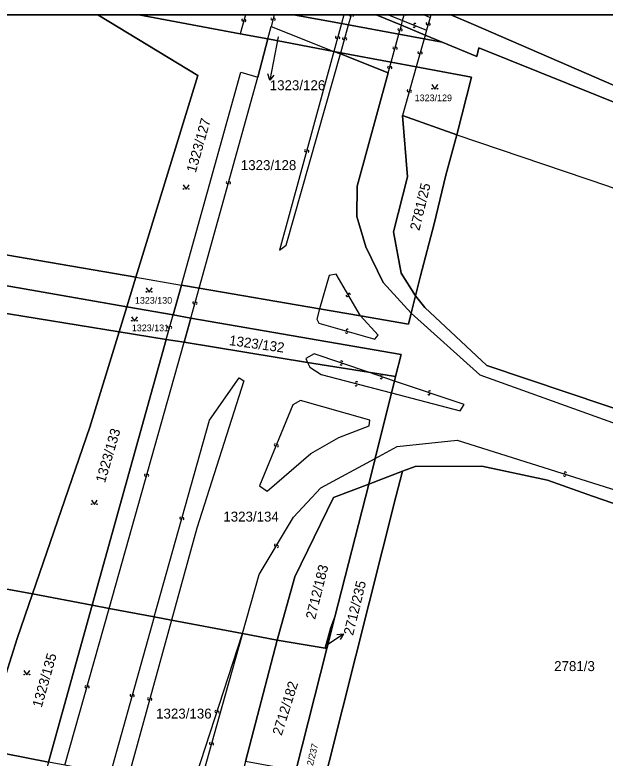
# Model space of a CAD drawing. Extents: x -596024 to -594475, y -1163820 to -1161957.
# Drawn here: x -595399 to -595298.2, y -1162083.9 to -1161956.9 of the extents above; entities that cross this region are included whole.
import ezdxf

# ---------------------------------------------------------------- set-up
doc = ezdxf.new("R2010")
doc.units = 0
for name, color, linetype in [('Level 1', 7, 'Continuous'), ('Level 13', 7, 'Continuous'), ('Level 3', 7, 'Continuous'), ('Level 4', 7, 'Continuous'), ('Level 5', 7, 'Continuous'), ('Level 57', 7, 'Continuous'), ('Level 60', 7, 'Continuous'), ('Vrstva 60', 7, 'Continuous'), ('Vrstva 63', 7, 'Continuous')]:
    doc.layers.add(name, color=color, linetype=linetype)

msp = doc.modelspace()

# ---------------------------------------------------------------- linework, layer by layer
at = {"layer": 'Level 1'}
for p, q in [((-595360.5, -1161960.11), (-595377.78, -1161956.88)), ((-595351.4, -1161956.88), (-595343.18, -1161958.38)), ((-595332.96, -1161958.65), (-595337.25, -1161956.88))]:
    msp.add_line(p, q, dxfattribs=at)
for points in [[(-595384.8, -1161956.88), (-595367.72, -1161967.22), (-595378.3, -1162001.69)], [(-595130.66, -1162043.29), (-595133.66, -1162041.3), (-595147.05, -1162034.46), (-595160.16, -1162028.09), (-595320.66, -1161958.55), (-595324.53, -1161956.88)], [(-595355.77, -1161961), (-595355.21, -1161958.88)], [(-595355.21, -1161958.88), (-595344.49, -1161963.12)], [(-595343.18, -1161958.38), (-595341.97, -1161958.6)], [(-595341.97, -1161958.6), (-595333.38, -1161960.17)], [(-595328.91, -1161960.32), (-595332.96, -1161958.65)], [(-595355.77, -1161961), (-595360.5, -1161960.11)], [(-595333.38, -1161960.17), (-595329.08, -1161960.96)], [(-595326.01, -1161961.52), (-595328.91, -1161960.32)], [(-595355.77, -1161961), (-595357.5, -1161967.54)], [(-595344.49, -1161963.12), (-595355.77, -1161961)], [(-595329.08, -1161960.96), (-595326.01, -1161961.52)], [(-595130.66, -1162043.29), (-595161.24, -1162030.07), (-595279.23, -1161978.8), (-595319.7, -1161962.54), (-595320.07, -1161963.97), (-595326.01, -1161961.52)], [(-595343.32, -1161963.34), (-595344.49, -1161963.12)], [(-595344.49, -1161963.12), (-595343.38, -1161963.56)], [(-595334.69, -1161964.95), (-595343.32, -1161963.34)], [(-595343.38, -1161963.56), (-595335.2, -1161966.79)], [(-595330.43, -1161965.75), (-595334.69, -1161964.95)], [(-595323.5, -1161977.39), (-595320.98, -1161967.52), (-595330.43, -1161965.75)], [(-595370.53, -1162003.03), (-595360.39, -1161966.67), (-595357.5, -1161967.54)], [(-595335.2, -1161966.79), (-595340.53, -1161986.17), (-595340.54, -1161991.3), (-595339.02, -1161996.51), (-595336.09, -1162002.62), (-595331.26, -1162007.85)], [(-595379.86, -1162006.78), (-595429.25, -1161998.11), (-595503.7, -1161981.95), (-595550.37, -1161969.55)], [(-595332.76, -1161974.06), (-595331.93, -1161984.52), (-595334.3, -1161993.96), (-595332.97, -1162000.98), (-595330.52, -1162004.87)], [(-595332.76, -1161974.06), (-595323.5, -1161977.39)], [(-595330.52, -1162004.87), (-595329.7, -1162001.47), (-595327.37, -1161992.6), (-595325.35, -1161984.26), (-595323.5, -1161977.39)], [(-595323.5, -1161977.39), (-595297.72, -1161986.06), (-595250.7, -1162003.21), (-595195.12, -1162022.75), (-595162.48, -1162033.91), (-595122.07, -1162054.68), (-595121.03, -1162059.9)], [(-595378.3, -1162001.69), (-595428.06, -1161993.12), (-595485.89, -1161981.65)], [(-595488.48, -1161989.68), (-595430.26, -1162003.05), (-595381.16, -1162011.02)], [(-595378.3, -1162001.69), (-595379.86, -1162006.78)], [(-595378.3, -1162001.69), (-595370.53, -1162003.03)], [(-595371.96, -1162008.15), (-595370.53, -1162003.03)], [(-595367.5, -1162003.55), (-595370.53, -1162003.03)], [(-595346.92, -1162007.09), (-595367.5, -1162003.55)], [(-595331.26, -1162007.85), (-595330.52, -1162004.87)], [(-595330.52, -1162004.87), (-595328.93, -1162006.86), (-595318.38, -1162016.76), (-595243.32, -1162041.99), (-595193.34, -1162058.44), (-595156.06, -1162071.28), (-595140.67, -1162076.52), (-595133.81, -1162077.91), (-595128.32, -1162075.79), (-595123.86, -1162071.67), (-595121.03, -1162059.9)], [(-595381.16, -1162011.02), (-595379.86, -1162006.78)], [(-595379.86, -1162006.78), (-595371.96, -1162008.15)], [(-595346.92, -1162007.09), (-595339.96, -1162008.29)], [(-595331.26, -1162007.85), (-595331.72, -1162009.71), (-595339.96, -1162008.29)], [(-595368.92, -1162008.68), (-595371.96, -1162008.15)], [(-595370.07, -1162012.82), (-595368.92, -1162008.68)], [(-595333.95, -1162018.68), (-595333.01, -1162014.9), (-595368.92, -1162008.68)], [(-595381.16, -1162011.02), (-595386.16, -1162027.3), (-595395.96, -1162055.8)], [(-595373.12, -1162012.32), (-595381.16, -1162011.02)], [(-595385.78, -1162057.72), (-595373.12, -1162012.32)], [(-595373.12, -1162012.32), (-595370.07, -1162012.82)], [(-595370.07, -1162012.82), (-595348.97, -1162016.24)], [(-595338.56, -1162017.93), (-595348.97, -1162016.24)], [(-595333.95, -1162018.68), (-595338.56, -1162017.93)], [(-595334.14, -1162019.43), (-595333.95, -1162018.68)], [(-595334.64, -1162021.46), (-595334.14, -1162019.43)], [(-595337.42, -1162032.66), (-595334.64, -1162021.46)], [(-595502.36, -1162032.81), (-595451.07, -1162045.75), (-595395.96, -1162055.8)], [(-595338.5, -1162037.03), (-595337.42, -1162032.66)], [(-595332.78, -1162034.85), (-595330.6, -1162034.03), (-595319.23, -1162033.98), (-595308.02, -1162036.35), (-595300.3, -1162039.1), (-595285.09, -1162044.31)], [(-595366.74, -1162171.69), (-595347.56, -1162093.56), (-595333.91, -1162039.19), (-595332.78, -1162034.85)], [(-595338.5, -1162037.03), (-595332.78, -1162034.85)], [(-595354.15, -1162063.7), (-595351.15, -1162052.88), (-595344.54, -1162039.34), (-595338.5, -1162037.03)], [(-595338.5, -1162037.03), (-595344.32, -1162059.74)], [(-595395.96, -1162055.8), (-595398.58, -1162063.43), (-595400.52, -1162069.54)], [(-595395.96, -1162055.8), (-595385.78, -1162057.72)], [(-595385.78, -1162057.72), (-595393.25, -1162084.52)], [(-595385.78, -1162057.72), (-595382.87, -1162058.27)], [(-595382.87, -1162058.27), (-595375.17, -1162059.72)], [(-595372.23, -1162060.28), (-595375.17, -1162059.72)], [(-595344.32, -1162059.74), (-595345.02, -1162061.56), (-595346, -1162065.06)], [(-595345.7, -1162065.12), (-595344.32, -1162059.74)], [(-595360.08, -1162062.58), (-595372.23, -1162060.28)], [(-595354.15, -1162063.7), (-595360.08, -1162062.58)], [(-595359.57, -1162084.4), (-595354.15, -1162063.7)], [(-595346, -1162065.06), (-595354.15, -1162063.7)], [(-595351, -1162086.03), (-595345.7, -1162065.12)], [(-595345.7, -1162065.12), (-595346, -1162065.06)], [(-595393.25, -1162084.52), (-595404.57, -1162082.31)]]:
    msp.add_lwpolyline(points, dxfattribs=at)
at = {"layer": 'Level 13'}
for centre, start, end in [((-595341.68, -1161956.91), 171.2528, 343.6408), ((-595341.32, -1161957.01), 134.6303, 163.9183), ((-595341.32, -1161957.01), 291.3283, 45.3697), ((-595332.25, -1161956.78), 291.7762, 326.9429), ((-595360.04, -1161957.74), 111.6532, 344.2432), ((-595359.68, -1161957.84), 291.8677, 163.9657), ((-595355.05, -1161957.55), 112.3379, 344.9279), ((-595354.69, -1161957.65), 292.5524, 164.6504), ((-595330.64, -1161958.52), 15.3769, 247.4749), ((-595328.55, -1161958.37), 111.3512, 343.9412), ((-595328.19, -1161958.47), 291.5657, 163.6636), ((-595333.35, -1161959.36), 111.9264, 344.0244), ((-595332.99, -1161959.46), 291.712, 164.302), ((-595330.78, -1161958.86), 195.1625, 67.7525), ((-595344.02, -1161960.7), 111.709, 344.299), ((-595343.66, -1161960.8), 291.9235, 164.0215), ((-595342.82, -1161960.92), 111.4752, 343.5732), ((-595342.46, -1161961.02), 291.2608, 163.8508), ((-595334.22, -1161962.51), 112.0466, 344.1446), ((-595333.86, -1161962.61), 291.8322, 164.4222), ((-595329.94, -1161963.31), 111.4185, 344.0085), ((-595329.58, -1161963.41), 291.6329, 163.7309), ((-595335.13, -1161965.82), 111.8807, 343.9787), ((-595334.77, -1161965.92), 291.6663, 164.2563), ((-595331.78, -1161969.85), 111.4956, 344.0856), ((-595331.42, -1161969.95), 291.71, 163.808), ((-595349.3, -1161980.06), 111.8989, 344.4889), ((-595348.94, -1161980.16), 292.1133, 164.2113), ((-595362.68, -1161985.49), 111.8527, 343.9507), ((-595362.32, -1161985.59), 291.6383, 164.2283), ((-595342.19, -1162004.82), 157.5491, 29.647), ((-595341.87, -1162004.64), 337.3346, 209.9246), ((-595368.39, -1162006.07), 111.9005, 343.9985), ((-595368.03, -1162006.17), 291.686, 164.276), ((-595372.72, -1162010.19), 111.8274, 343.9254), ((-595372.36, -1162010.29), 291.6129, 164.2029), ((-595342.31, -1162011.1), 201.4341, 74.0241), ((-595342.21, -1162010.74), 21.6485, 253.7465), ((-595343.27, -1162016.53), 198.6423, 70.7403), ((-595343.15, -1162016.19), 18.4278, 251.0178), ((-595336.41, -1162018.85), 198.6272, 70.7252), ((-595336.29, -1162018.51), 18.4128, 251.0028), ((-595340.69, -1162020.07), 202.5063, 75.0963), ((-595340.59, -1162019.71), 22.7208, 254.8188), ((-595328.25, -1162021.61), 198.6638, 70.7618), ((-595328.13, -1162021.27), 18.4493, 251.0393), ((-595354.49, -1162030.35), 104.8176, 337.4076), ((-595354.15, -1162030.49), 285.0321, 157.1301), ((-595376.65, -1162035.49), 111.644, 343.742), ((-595376.29, -1162035.59), 291.4296, 164.0196), ((-595305.06, -1162035.51), 199.6387, 72.2287), ((-595304.94, -1162035.15), 19.8531, 251.9511), ((-595370.63, -1162042.85), 111.6932, 343.7912), ((-595370.27, -1162042.95), 291.4788, 164.0688), ((-595354.47, -1162047.48), 96.7444, 328.8424), ((-595354.15, -1162047.67), 276.53, 149.12), ((-595386.82, -1162071.62), 111.6393, 343.7373), ((-595386.46, -1162071.72), 291.4249, 164.0149), ((-595379.12, -1162073.1), 111.4978, 344.0878), ((-595378.76, -1162073.2), 291.7123, 163.8103), ((-595376.12, -1162073.68), 111.7573, 344.3473), ((-595375.76, -1162073.78), 291.9717, 164.0697), ((-595364.61, -1162075.88), 109.2988, 341.3968), ((-595364.27, -1162076), 289.0843, 161.6743), ((-595365.56, -1162081.35), 111.5632, 344.1532), ((-595365.2, -1162081.45), 291.7776, 163.8756)]:
    msp.add_arc(centre, 0.184, start, end, dxfattribs=at)
at = {"layer": 'Level 3'}
for p, q in [((-595359.6, -1161956.88), (-595360.5, -1161960.11)), ((-595354.68, -1161956.88), (-595355.21, -1161958.88)), ((-595342.76, -1161956.88), (-595343.18, -1161958.38)), ((-595341.97, -1161958.6), (-595341.48, -1161956.88)), ((-595335.18, -1161956.88), (-595332.74, -1161957.87)), ((-595332.74, -1161957.87), (-595332.47, -1161956.88)), ((-595329.08, -1161956.88), (-595328.06, -1161957.32)), ((-595327.94, -1161956.88), (-595328.06, -1161957.32))]:
    msp.add_line(p, q, dxfattribs=at)
for points in [[(-595332.96, -1161958.65), (-595332.74, -1161957.87)], [(-595332.74, -1161957.87), (-595328.68, -1161959.51)], [(-595328.06, -1161957.32), (-595328.68, -1161959.51)], [(-595343.18, -1161958.38), (-595344.49, -1161963.12)], [(-595343.32, -1161963.34), (-595341.97, -1161958.6)], [(-595333.38, -1161960.17), (-595332.96, -1161958.65)], [(-595328.68, -1161959.51), (-595328.91, -1161960.32)], [(-595334.69, -1161964.95), (-595333.38, -1161960.17)], [(-595328.91, -1161960.32), (-595329.08, -1161960.96)], [(-595329.08, -1161960.96), (-595330.43, -1161965.75)], [(-595344.49, -1161963.12), (-595353.76, -1161997.1), (-595352.66, -1161996.21), (-595343.38, -1161963.56)], [(-595343.38, -1161963.56), (-595343.32, -1161963.34)], [(-595335.2, -1161966.79), (-595334.69, -1161964.95)], [(-595330.43, -1161965.75), (-595332.76, -1161974.06)], [(-595367.5, -1162003.55), (-595357.5, -1161967.54)], [(-595339.96, -1162008.29), (-595344.1, -1162001.17), (-595345.29, -1162001.39), (-595346.92, -1162007.09)], [(-595368.92, -1162008.68), (-595367.5, -1162003.55)], [(-595346.92, -1162007.09), (-595347.42, -1162008.86), (-595347.06, -1162009.57), (-595337.47, -1162012.27), (-595336.94, -1162011.6), (-595339.96, -1162008.29)], [(-595331.26, -1162007.85), (-595319.54, -1162018.39), (-595195.19, -1162063.06), (-595142.04, -1162079.39), (-595134.3, -1162079.29), (-595128.25, -1162076.82), (-595123.5, -1162072.31), (-595120.01, -1162067.09), (-595119.09, -1162064.15), (-595118.71, -1162060.02)], [(-595373.12, -1162012.32), (-595371.96, -1162008.15)], [(-595382.87, -1162058.27), (-595370.07, -1162012.82)], [(-595338.56, -1162017.93), (-595347.85, -1162014.78), (-595349.29, -1162015.57), (-595348.97, -1162016.24)], [(-595348.97, -1162016.24), (-595348.57, -1162017.09), (-595346.65, -1162018.32), (-595334.64, -1162021.46)], [(-595334.14, -1162019.43), (-595338.56, -1162017.93)], [(-595375.17, -1162059.72), (-595365.73, -1162026.09), (-595360.67, -1162018.91), (-595359.87, -1162019.42), (-595367.91, -1162044.58), (-595372.23, -1162060.28)], [(-595334.64, -1162021.46), (-595322.89, -1162024.54), (-595322.24, -1162023.46), (-595334.14, -1162019.43)], [(-595351.47, -1162023.48), (-595357.17, -1162037.35), (-595355.88, -1162038.24), (-595348.4, -1162031.82), (-595343.62, -1162029.05), (-595338.43, -1162027.07), (-595338.33, -1162026.11), (-595350.21, -1162022.73), (-595351.47, -1162023.48)], [(-595337.42, -1162032.66), (-595333.65, -1162030.63), (-595323.41, -1162029.52), (-595286.6, -1162041.14), (-595285.09, -1162044.31)], [(-595360.08, -1162062.58), (-595357.22, -1162052.5), (-595351.4, -1162042.67), (-595346.69, -1162037.65), (-595337.42, -1162032.66)], [(-595390.42, -1162085.07), (-595382.87, -1162058.27)], [(-595375.17, -1162059.72), (-595382.7, -1162086.58)], [(-595372.23, -1162060.28), (-595379.64, -1162087.18)], [(-595368.8, -1162089.3), (-595360.08, -1162062.58)], [(-595360.08, -1162062.58), (-595363.12, -1162073.29), (-595367.65, -1162089.52)]]:
    msp.add_lwpolyline(points, dxfattribs=at)
at = {"layer": 'Level 5'}
for points in [[(-595327.74, -1161968.8), (-595327.24, -1161969.55), (-595326.74, -1161968.8)], [(-595370.22, -1161985.91), (-595369.72, -1161986.66), (-595369.22, -1161985.91)], [(-595376.54, -1162003.5), (-595376.04, -1162004.25), (-595375.54, -1162003.5)], [(-595379.05, -1162008.44), (-595378.55, -1162009.19), (-595378.05, -1162008.44)], [(-595385.89, -1162039.77), (-595385.39, -1162040.52), (-595384.89, -1162039.77)], [(-595397.43, -1162068.87), (-595396.93, -1162069.62), (-595396.43, -1162068.87)]]:
    msp.add_lwpolyline(points, dxfattribs=at)
for centre in [(-595327.69, -1161969.5), (-595326.79, -1161969.5), (-595370.17, -1161986.61), (-595369.27, -1161986.61), (-595376.49, -1162004.2), (-595375.59, -1162004.2), (-595379, -1162009.14), (-595378.1, -1162009.14), (-595385.84, -1162040.47), (-595384.94, -1162040.47), (-595397.38, -1162069.57), (-595396.48, -1162069.57)]:
    msp.add_circle(centre, 0.05, dxfattribs=at)
at = {"layer": 'Level 57'}
for p, q in [((-595354.01, -1161960.63), (-595354.87, -1161965.1)), ((-595354.87, -1161965.1), (-595355.44, -1161968.05)), ((-595345.33, -1162064.29), (-595342.86, -1162062.59)), ((-595345.65, -1162064.51), (-595345.33, -1162064.29))]:
    msp.add_line(p, q, dxfattribs=at)
for points in [[(-595354.76, -1161967.16), (-595355.44, -1161968.05), (-595355.74, -1161966.97)], [(-595343.97, -1162062.74), (-595342.86, -1162062.59), (-595343.4, -1162063.57)]]:
    msp.add_lwpolyline(points, dxfattribs=at)
at = {"layer": 'Level 60'}
for points in [[(-595344.49, -1161963.12), (-595355.77, -1161961), (-595355.21, -1161958.88)], [(-595331.26, -1162007.85), (-595331.72, -1162009.71), (-595339.96, -1162008.29), (-595346.92, -1162007.09), (-595367.5, -1162003.55), (-595370.53, -1162003.03), (-595360.39, -1161966.67), (-595357.5, -1161967.54), (-595355.77, -1161961), (-595344.49, -1161963.12), (-595343.38, -1161963.56), (-595335.2, -1161966.79), (-595340.53, -1161986.17), (-595340.54, -1161991.3), (-595339.02, -1161996.51), (-595336.09, -1162002.62)], [(-595330.52, -1162004.87), (-595331.26, -1162007.85), (-595336.09, -1162002.62), (-595339.02, -1161996.51), (-595340.54, -1161991.3), (-595340.53, -1161986.17), (-595335.2, -1161966.79), (-595343.38, -1161963.56), (-595344.49, -1161963.12), (-595343.32, -1161963.34), (-595334.69, -1161964.95), (-595330.43, -1161965.75), (-595320.98, -1161967.52), (-595323.5, -1161977.39), (-595332.76, -1161974.06), (-595331.93, -1161984.52), (-595334.3, -1161993.96), (-595332.97, -1162000.98)], [(-595378.3, -1162001.69), (-595379.86, -1162006.78), (-595429.25, -1161998.11), (-595503.7, -1161981.95), (-595550.37, -1161969.55), (-595549.48, -1161965.26), (-595502.62, -1161978.25), (-595485.89, -1161981.65), (-595428.06, -1161993.12)], [(-595379.86, -1162006.78), (-595381.16, -1162011.02), (-595430.26, -1162003.05), (-595488.48, -1161989.68), (-595504.6, -1161985.92), (-595551.24, -1161973.73), (-595550.37, -1161969.55), (-595503.7, -1161981.95), (-595429.25, -1161998.11)], [(-595332.76, -1161974.06), (-595323.5, -1161977.39), (-595325.35, -1161984.26), (-595327.37, -1161992.6), (-595329.7, -1162001.47), (-595330.52, -1162004.87), (-595332.97, -1162000.98), (-595334.3, -1161993.96), (-595331.93, -1161984.52)], [(-595323.5, -1161977.39), (-595297.72, -1161986.06), (-595250.7, -1162003.21), (-595195.12, -1162022.75), (-595162.48, -1162033.91), (-595122.07, -1162054.68), (-595121.03, -1162059.9), (-595123.86, -1162071.67), (-595128.32, -1162075.79), (-595133.81, -1162077.91), (-595140.67, -1162076.52), (-595156.06, -1162071.28), (-595193.34, -1162058.44), (-595243.32, -1162041.99), (-595318.38, -1162016.76), (-595328.93, -1162006.86), (-595330.52, -1162004.87), (-595329.7, -1162001.47), (-595327.37, -1161992.6), (-595325.35, -1161984.26)], [(-595488.48, -1161989.68), (-595430.26, -1162003.05), (-595381.16, -1162011.02), (-595386.16, -1162027.3), (-595395.96, -1162055.8), (-595451.07, -1162045.75), (-595502.36, -1162032.81)], [(-595371.96, -1162008.15), (-595379.86, -1162006.78), (-595378.3, -1162001.69), (-595370.53, -1162003.03)], [(-595373.12, -1162012.32), (-595381.16, -1162011.02), (-595379.86, -1162006.78), (-595371.96, -1162008.15), (-595368.92, -1162008.68), (-595370.07, -1162012.82)], [(-595333.01, -1162014.9), (-595333.95, -1162018.68), (-595338.56, -1162017.93), (-595348.97, -1162016.24), (-595370.07, -1162012.82), (-595368.92, -1162008.68)], [(-595381.16, -1162011.02), (-595373.12, -1162012.32), (-595385.78, -1162057.72), (-595395.96, -1162055.8), (-595386.16, -1162027.3)], [(-595344.54, -1162039.34), (-595351.15, -1162052.88), (-595354.15, -1162063.7), (-595360.08, -1162062.58), (-595372.23, -1162060.28), (-595375.17, -1162059.72), (-595382.87, -1162058.27), (-595385.78, -1162057.72), (-595373.12, -1162012.32), (-595370.07, -1162012.82), (-595348.97, -1162016.24), (-595338.56, -1162017.93), (-595333.95, -1162018.68), (-595334.14, -1162019.43), (-595334.64, -1162021.46), (-595337.42, -1162032.66), (-595338.5, -1162037.03)], [(-595395.96, -1162055.8), (-595398.58, -1162063.43), (-595400.52, -1162069.54), (-595454.29, -1162059.31), (-595517.01, -1162043.26), (-595568.66, -1162029.76), (-595563.46, -1162016.9), (-595502.36, -1162032.81), (-595451.07, -1162045.75)], [(-595338.5, -1162037.03), (-595332.78, -1162034.85), (-595333.91, -1162039.19), (-595347.56, -1162093.56), (-595366.74, -1162171.69), (-595369.68, -1162183.68), (-595369.99, -1162184.93), (-595370.33, -1162184.61), (-595372.78, -1162180.96), (-595371.78, -1162177.57), (-595367.99, -1162161.87), (-595366.35, -1162154.78), (-595352.42, -1162092.5), (-595351, -1162086.03), (-595345.7, -1162065.12), (-595344.32, -1162059.74)], [(-595351.15, -1162052.88), (-595344.54, -1162039.34), (-595338.5, -1162037.03), (-595344.32, -1162059.74), (-595345.02, -1162061.56), (-595346, -1162065.06), (-595354.15, -1162063.7)], [(-595398.58, -1162063.43), (-595395.96, -1162055.8), (-595385.78, -1162057.72), (-595393.25, -1162084.52), (-595404.57, -1162082.31), (-595402.55, -1162075.96), (-595400.52, -1162069.54)], [(-595359.57, -1162084.4), (-595361.22, -1162090.78), (-595367.65, -1162089.52), (-595368.8, -1162089.3), (-595379.64, -1162087.18), (-595382.7, -1162086.58), (-595390.42, -1162085.07), (-595393.25, -1162084.52), (-595385.78, -1162057.72), (-595382.87, -1162058.27), (-595375.17, -1162059.72), (-595372.23, -1162060.28), (-595360.08, -1162062.58), (-595354.15, -1162063.7)], [(-595345.7, -1162065.12), (-595346, -1162065.06), (-595345.02, -1162061.56), (-595344.32, -1162059.74)], [(-595351.83, -1162085.86), (-595359.57, -1162084.4), (-595354.15, -1162063.7), (-595346, -1162065.06), (-595345.7, -1162065.12), (-595351, -1162086.03)], [(-595421.96, -1162137.12), (-595404.57, -1162082.31), (-595393.25, -1162084.52), (-595410.14, -1162145.07), (-595423.19, -1162142.18)]]:
    msp.add_lwpolyline(points, close=True, dxfattribs=at)
for points in [[(-595285.09, -1162044.31), (-595300.3, -1162039.1), (-595308.02, -1162036.35), (-595319.23, -1162033.98), (-595330.6, -1162034.03), (-595332.78, -1162034.85), (-595338.5, -1162037.03), (-595337.42, -1162032.66), (-595334.64, -1162021.46), (-595334.14, -1162019.43), (-595333.95, -1162018.68), (-595333.01, -1162014.9), (-595368.92, -1162008.68), (-595371.96, -1162008.15), (-595370.53, -1162003.03), (-595367.5, -1162003.55), (-595346.92, -1162007.09), (-595339.96, -1162008.29), (-595331.72, -1162009.71), (-595331.26, -1162007.85), (-595330.52, -1162004.87), (-595328.93, -1162006.86), (-595318.38, -1162016.76), (-595243.32, -1162041.99)], [(-595282.98, -1162196.08), (-595350.31, -1162176.47), (-595366.74, -1162171.69), (-595347.56, -1162093.56), (-595333.91, -1162039.19), (-595332.78, -1162034.85), (-595330.6, -1162034.03), (-595319.23, -1162033.98), (-595308.02, -1162036.35), (-595300.3, -1162039.1), (-595285.09, -1162044.31)]]:
    msp.add_lwpolyline(points, dxfattribs=at)
at = {"layer": 'Vrstva 60'}
for points in [[(-595384.8, -1161956.88), (-595477.92, -1161956.88), (-595485.89, -1161981.65), (-595428.06, -1161993.12), (-595378.3, -1162001.69), (-595367.72, -1161967.22)], [(-595377.78, -1161956.88), (-595384.8, -1161956.88), (-595367.72, -1161967.22), (-595378.3, -1162001.69), (-595370.53, -1162003.03), (-595360.39, -1161966.67), (-595357.5, -1161967.54), (-595355.77, -1161961), (-595360.5, -1161960.11)], [(-595337.25, -1161956.88), (-595351.4, -1161956.88), (-595343.18, -1161958.38), (-595341.97, -1161958.6), (-595333.38, -1161960.17), (-595329.08, -1161960.96), (-595326.01, -1161961.52), (-595328.91, -1161960.32), (-595332.96, -1161958.65)], [(-595324.53, -1161956.88), (-595337.25, -1161956.88), (-595332.96, -1161958.65), (-595328.91, -1161960.32), (-595326.01, -1161961.52), (-595320.07, -1161963.97), (-595319.7, -1161962.54), (-595279.23, -1161978.8), (-595161.24, -1162030.07), (-595130.66, -1162043.29), (-595133.66, -1162041.3), (-595147.05, -1162034.46), (-595160.16, -1162028.09), (-595320.66, -1161958.55)]]:
    msp.add_lwpolyline(points, close=True, dxfattribs=at)
for points in [[(-595279.23, -1161978.8), (-595319.7, -1161962.54), (-595320.07, -1161963.97), (-595326.01, -1161961.52), (-595329.08, -1161960.96), (-595333.38, -1161960.17), (-595341.97, -1161958.6), (-595343.18, -1161958.38), (-595351.4, -1161956.88), (-595377.78, -1161956.88), (-595360.5, -1161960.11), (-595355.77, -1161961), (-595355.21, -1161958.88), (-595344.49, -1161963.12), (-595343.32, -1161963.34), (-595334.69, -1161964.95), (-595330.43, -1161965.75), (-595320.98, -1161967.52), (-595323.5, -1161977.39), (-595297.72, -1161986.06)], [(-595006.45, -1162079.55), (-595132.28, -1162026.69), (-595238.8, -1161980.37), (-595292.83, -1161956.88), (-595324.53, -1161956.88), (-595320.66, -1161958.55), (-595160.16, -1162028.09), (-595147.05, -1162034.46), (-595133.66, -1162041.3), (-595130.66, -1162043.29), (-595116.18, -1162049.54), (-595107.5, -1162053.29), (-595091.31, -1162060.29), (-595083.9, -1162063.49), (-595073.03, -1162068.19), (-595071, -1162068.5), (-595067.11, -1162069.08), (-595063.43, -1162070.37), (-595055.24, -1162073.65), (-595037.29, -1162083.64)]]:
    msp.add_lwpolyline(points, dxfattribs=at)
at = {"layer": 'Vrstva 63'}
msp.add_lwpolyline([(-594475.47, -1163820.23), (-596024.42, -1163820.23), (-596024.42, -1161956.88), (-594475.47, -1161956.88)], close=True, dxfattribs=at)

# ---------------------------------------------------------------- texts
at = {"layer": 'Level 4'}
for s, height, p in [('1323/126', 0.1, (-595354.01, -1161960.63)), ('1323/129', 1.14, (-595330.67, -1161971.63)), ('1323/128', 1.7, (-595360.38, -1161983.4)), ('1323/130', 1.14, (-595378.47, -1162006.22)), ('1323/131', 1.14, (-595378.99, -1162010.92)), ('1323/134', 1.7, (-595363.37, -1162043.44)), ('2781/3', 1.7, (-595306.86, -1162068.98)), ('1323/136', 1.7, (-595374.85, -1162077.09))]:
    msp.add_text(s, height=height, dxfattribs=at).set_placement(p)
for s, height, rotation, p in [('1323/127', 1.7, 74.2344, (-595368.08, -1161983.95)), ('2781/25', 1.7, 76.3848, (-595329.88, -1161993.83)), ('1323/132', 1.7, 352.0759, (-595362.45, -1162013.28)), ('1323/133', 1.7, 73.5991, (-595383.59, -1162036.93)), ('2712/183', 1.7, 75.9902, (-595347.69, -1162060.25)), ('2712/235', 0.1, 76.2814, (-595345.65, -1162064.51)), ('1323/135', 1.7, 74.1032, (-595394.4, -1162075.33)), ('2712/182', 1.7, 72.5717, (-595353.41, -1162080.1))]:
    msp.add_text(s, height=height, rotation=rotation, dxfattribs=at).set_placement(p)
at = {"layer": 'Level 57'}
msp.add_text('1323/126', height=1.7, dxfattribs=at).set_placement((-595355.44, -1161969.75))
for s, height, rotation, p in [('2712/235', 1.7, 76.2814, (-595341.21, -1162062.99)), ('2712/237', 1.14, 76.0683, (-595348.67, -1162087.7))]:
    msp.add_text(s, height=height, rotation=rotation, dxfattribs=at).set_placement(p)

doc.saveas('drawing.dxf')
